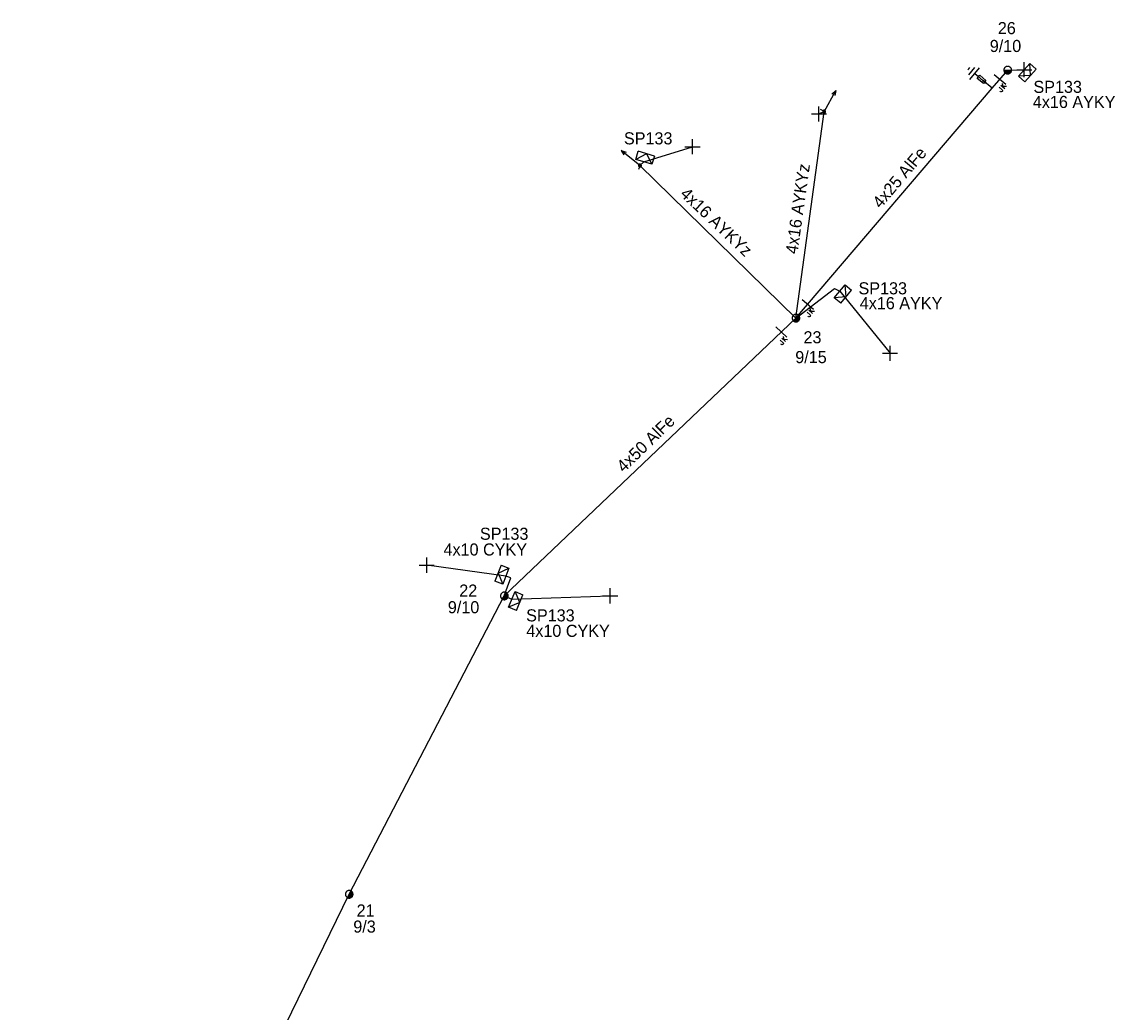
# Model space of a CAD drawing. Extents: x -748492 to -735633, y -1146251 to -1139940.
# Drawn here: x -736666.8 to -736576.3, y -1143308.2 to -1143226.2 of the extents above; entities that cross this region are included whole.
import ezdxf

# ---------------------------------------------------------------- set-up
doc = ezdxf.new("R2010")
doc.units = 0
for name, color, linetype in [('Vrstva 1', 7, 'Continuous'), ('Vrstva 12', 7, 'Continuous'), ('Vrstva 13', 7, 'Continuous'), ('Vrstva 14', 7, 'Continuous'), ('Vrstva 15', 7, 'Continuous'), ('Vrstva 16', 7, 'Continuous'), ('Vrstva 18', 7, 'Continuous'), ('Vrstva 2', 7, 'Continuous'), ('Vrstva 31', 7, 'Continuous'), ('Vrstva 33', 7, 'Continuous'), ('Vrstva 34', 7, 'Continuous'), ('Vrstva 52', 7, 'Continuous'), ('Vrstva 54', 7, 'Continuous'), ('Vrstva 55', 7, 'Continuous'), ('Vrstva 59', 7, 'Continuous'), ('Vrstva 9', 7, 'Continuous')]:
    doc.layers.add(name, color=color, linetype=linetype)

# ---------------------------------------------------------------- blocks, each defined once
blk = doc.blocks.new('NN440')
at = {"layer": 'Vrstva 2'}
for points in [[(0.63, 0), (0.63, 0.06), (0.62, 0.13), (0.6, 0.19), (0.58, 0.25), (0.55, 0.31), (0.51, 0.37), (0.47, 0.42), (0.42, 0.46), (0.37, 0.51), (0.32, 0.54), (0.26, 0.57), (0.2, 0.59), (0.13, 0.61), (0.07, 0.62), (0, 0.63), (-0.06, 0.62), (-0.13, 0.61), (-0.19, 0.59), (-0.26, 0.57), (-0.31, 0.54), (-0.37, 0.51), (-0.42, 0.46), (-0.47, 0.42), (-0.51, 0.37), (-0.54, 0.31), (-0.57, 0.25), (-0.6, 0.19), (-0.62, 0.13), (-0.63, 0.06), (-0.63, 0), (-0.63, -0.07), (-0.62, -0.14), (-0.6, -0.2), (-0.57, -0.26), (-0.54, -0.32), (-0.51, -0.37), (-0.47, -0.43), (-0.42, -0.47), (-0.37, -0.51), (-0.31, -0.55), (-0.26, -0.58), (-0.19, -0.6), (-0.13, -0.62), (-0.06, -0.63), (0, -0.63), (0.07, -0.63), (0.13, -0.62), (0.2, -0.6), (0.26, -0.58), (0.32, -0.55), (0.37, -0.51), (0.42, -0.47), (0.47, -0.43), (0.51, -0.37), (0.55, -0.32), (0.58, -0.26), (0.6, -0.2), (0.62, -0.14), (0.63, -0.07), (0.63, 0)], [(-0.63, 0), (0.63, 0)], [(-0.6, -0.18), (0.57, -0.18)], [(-0.51, -0.32), (0.5, -0.32)], [(-0.37, -0.47), (0.35, -0.47)]]:
    blk.add_lwpolyline(points, dxfattribs=at)
blk = doc.blocks.new('NN560')
at = {"layer": 'Vrstva 2'}
for points in [[(1.999, -0.001), (1.59, 0.141)], [(0, -0.001), (1.999, -0.001)], [(1.999, -0.001), (1.59, -0.134)]]:
    blk.add_lwpolyline(points, dxfattribs=at)
blk = doc.blocks.new('NN840')
at = {"layer": 'Vrstva 15'}
for points in [[(0.003, 0.619), (0.003, -0.631)], [(-0.745, -0.71), (-0.745, -0.66)], [(-0.73, -0.764), (-0.745, -0.71)], [(-0.657, -0.798), (-0.73, -0.764)], [(-0.627, -0.798), (-0.657, -0.798)], [(-0.558, -0.764), (-0.627, -0.798)], [(-0.538, -0.71), (-0.558, -0.764)], [(-0.538, -0.385), (-0.538, -0.71)], [(-0.332, -0.385), (-0.332, -0.798)], [(-0.332, -0.641), (-0.125, -0.385)], [(-0.263, -0.557), (-0.091, -0.798)]]:
    blk.add_lwpolyline(points, dxfattribs=at)
blk = doc.blocks.new('NN800')
at = {"layer": 'Vrstva 1'}
for points in [[(-0.442, 0.442), (0.442, -0.442)], [(-0.442, -0.442), (0.442, 0.442)]]:
    blk.add_lwpolyline(points, dxfattribs=at)
blk = doc.blocks.new('NN820')
at = {"layer": 'Vrstva 13'}
for points in [[(-0.003, 0.004), (-0.003, -1.049)], [(-0.165, -0.813), (0.165, -0.813)], [(-0.165, -1.473), (-0.165, -0.813)], [(0.165, -0.813), (0.165, -1.473)], [(0.165, -1.473), (-0.165, -1.473)], [(-0.003, -1.049), (-0.062, -0.926)], [(-0.003, -1.049), (0.057, -0.926)], [(-0.003, -1.473), (-0.003, -1.871)]]:
    blk.add_lwpolyline(points, dxfattribs=at)
blk = doc.blocks.new('NN630')
at = {"layer": 'Vrstva 9'}
for points in [[(-0.003, -0.7), (-0.703, 0)], [(-0.703, -0.7), (-0.703, 0), (0.697, 0), (0.697, -0.7)], [(-0.703, -0.7), (0.697, -0.7)], [(-0.003, -0.7), (0.697, 0)]]:
    blk.add_lwpolyline(points, dxfattribs=at)
blk = doc.blocks.new('NN810')
at = {"layer": 'Vrstva 14'}
for points in [[(0.004, -0.64), (0.004, -1.89)], [(0.629, -1.89), (-0.621, -1.89)], [(0.388, -2.2), (-0.399, -2.2)], [(0.004, -2.515), (-0.124, -2.515)], [(0.137, -2.515), (0.004, -2.515)]]:
    blk.add_lwpolyline(points, dxfattribs=at)
blk = doc.blocks.new('NN500')
at = {"layer": 'Vrstva 2'}
for points in [[(0, -0.24), (0.02, -0.23), (0.05, -0.23), (0.07, -0.22), (0.09, -0.22), (0.12, -0.2), (0.14, -0.19), (0.16, -0.18), (0.17, -0.16), (0.19, -0.14), (0.2, -0.12), (0.21, -0.1), (0.22, -0.07), (0.23, -0.05), (0.23, -0.02), (0.23, 0), (0.23, 0.02), (0.23, 0.05), (0.22, 0.07), (0.21, 0.1), (0.2, 0.12), (0.19, 0.14), (0.17, 0.16), (0.16, 0.17), (0.14, 0.19), (0.12, 0.2), (0.09, 0.21), (0.07, 0.22), (0.05, 0.23), (0.02, 0.23), (0, 0.23), (-0.03, 0.23), (-0.05, 0.23), (-0.07, 0.22), (-0.1, 0.21), (-0.12, 0.2), (-0.14, 0.19), (-0.16, 0.17), (-0.18, 0.16), (-0.19, 0.14), (-0.2, 0.12), (-0.22, 0.1), (-0.22, 0.07), (-0.23, 0.05), (-0.23, 0.02), (-0.24, 0), (-0.23, -0.02), (-0.23, -0.05), (-0.22, -0.07), (-0.22, -0.1), (-0.2, -0.12), (-0.19, -0.14), (-0.18, -0.16), (-0.16, -0.18), (-0.14, -0.19), (-0.12, -0.2), (-0.1, -0.22), (-0.07, -0.22), (-0.05, -0.23), (-0.03, -0.23), (0, -0.24)], [(0, -0.24), (0.02, -0.23), (0.05, -0.23), (0.07, -0.22), (0.09, -0.22), (0.12, -0.2), (0.14, -0.19), (0.16, -0.18), (0.17, -0.16), (0.19, -0.14), (0.2, -0.12), (0.21, -0.1), (0.22, -0.07), (0.23, -0.05), (0.23, -0.02), (0.23, 0), (0.23, 0.02), (0.23, 0.05), (0.22, 0.07), (0.21, 0.1), (0.2, 0.12), (0.19, 0.14), (0.17, 0.16), (0.16, 0.17), (0.14, 0.19), (0.12, 0.2), (0.09, 0.21), (0.07, 0.22), (0.05, 0.23), (0.02, 0.23), (0, 0.23), (-0.03, 0.23), (-0.05, 0.23), (-0.07, 0.22), (-0.1, 0.21), (-0.12, 0.2), (-0.14, 0.19), (-0.16, 0.17), (-0.18, 0.16), (-0.19, 0.14), (-0.2, 0.12), (-0.22, 0.1), (-0.22, 0.07), (-0.23, 0.05), (-0.23, 0.02), (-0.24, 0), (-0.23, -0.02), (-0.23, -0.05), (-0.22, -0.07), (-0.22, -0.1), (-0.2, -0.12), (-0.19, -0.14), (-0.18, -0.16), (-0.16, -0.18), (-0.14, -0.19), (-0.12, -0.2), (-0.1, -0.22), (-0.07, -0.22), (-0.05, -0.23), (-0.03, -0.23), (0, -0.24)], [(0, -0.21), (0.02, -0.2), (0.04, -0.2), (0.06, -0.2), (0.08, -0.19), (0.1, -0.18), (0.12, -0.17), (0.14, -0.15), (0.15, -0.14), (0.16, -0.12), (0.18, -0.1), (0.19, -0.08), (0.19, -0.06), (0.2, -0.04), (0.2, -0.02), (0.2, 0), (0.2, 0.02), (0.2, 0.04), (0.19, 0.06), (0.19, 0.08), (0.18, 0.1), (0.16, 0.12), (0.15, 0.14), (0.14, 0.15), (0.12, 0.17), (0.1, 0.18), (0.08, 0.19), (0.06, 0.19), (0.04, 0.2), (0.02, 0.2), (0, 0.2), (-0.02, 0.2), (-0.04, 0.2), (-0.06, 0.19), (-0.08, 0.19), (-0.1, 0.18), (-0.12, 0.17), (-0.14, 0.15), (-0.15, 0.14), (-0.17, 0.12), (-0.18, 0.1), (-0.19, 0.08), (-0.2, 0.06), (-0.2, 0.04), (-0.21, 0.02), (-0.21, 0), (-0.21, -0.02), (-0.2, -0.04), (-0.2, -0.06), (-0.19, -0.08), (-0.18, -0.1), (-0.17, -0.12), (-0.15, -0.14), (-0.14, -0.15), (-0.12, -0.17), (-0.1, -0.18), (-0.08, -0.19), (-0.06, -0.2), (-0.04, -0.2), (-0.02, -0.2), (0, -0.21)], [(0, -0.18), (0.02, -0.18), (0.04, -0.17), (0.05, -0.17), (0.07, -0.16), (0.09, -0.15), (0.1, -0.14), (0.12, -0.13), (0.13, -0.12), (0.14, -0.1), (0.15, -0.09), (0.16, -0.07), (0.17, -0.05), (0.17, -0.04), (0.17, -0.02), (0.17, 0), (0.17, 0.02), (0.17, 0.04), (0.17, 0.05), (0.16, 0.07), (0.15, 0.09), (0.14, 0.1), (0.13, 0.12), (0.12, 0.13), (0.1, 0.14), (0.09, 0.15), (0.07, 0.16), (0.05, 0.17), (0.04, 0.17), (0.02, 0.17), (0, 0.18), (-0.02, 0.17), (-0.04, 0.17), (-0.06, 0.17), (-0.07, 0.16), (-0.09, 0.15), (-0.1, 0.14), (-0.12, 0.13), (-0.13, 0.12), (-0.14, 0.1), (-0.15, 0.09), (-0.16, 0.07), (-0.17, 0.05), (-0.17, 0.04), (-0.18, 0.02), (-0.18, 0), (-0.18, -0.02), (-0.17, -0.04), (-0.17, -0.05), (-0.16, -0.07), (-0.15, -0.09), (-0.14, -0.1), (-0.13, -0.12), (-0.12, -0.13), (-0.1, -0.14), (-0.09, -0.15), (-0.07, -0.16), (-0.06, -0.17), (-0.04, -0.17), (-0.02, -0.18), (0, -0.18)], [(0, -0.15), (0.01, -0.15), (0.03, -0.14), (0.04, -0.14), (0.06, -0.13), (0.07, -0.13), (0.08, -0.12), (0.1, -0.11), (0.11, -0.1), (0.12, -0.09), (0.13, -0.07), (0.13, -0.06), (0.14, -0.05), (0.14, -0.03), (0.14, -0.02), (0.14, 0), (0.14, 0.01), (0.14, 0.03), (0.14, 0.04), (0.13, 0.06), (0.13, 0.07), (0.12, 0.09), (0.11, 0.1), (0.1, 0.11), (0.08, 0.12), (0.07, 0.13), (0.06, 0.13), (0.04, 0.14), (0.03, 0.14), (0.01, 0.14), (0, 0.15), (-0.02, 0.14), (-0.03, 0.14), (-0.05, 0.14), (-0.06, 0.13), (-0.07, 0.13), (-0.09, 0.12), (-0.1, 0.11), (-0.11, 0.1), (-0.12, 0.09), (-0.13, 0.07), (-0.13, 0.06), (-0.14, 0.04), (-0.14, 0.03), (-0.15, 0.01), (-0.15, 0), (-0.15, -0.02), (-0.14, -0.03), (-0.14, -0.05), (-0.13, -0.06), (-0.13, -0.07), (-0.12, -0.09), (-0.11, -0.1), (-0.1, -0.11), (-0.09, -0.12), (-0.07, -0.13), (-0.06, -0.13), (-0.05, -0.14), (-0.03, -0.14), (-0.02, -0.15), (0, -0.15)], [(0, -0.12), (0.01, -0.12), (0.02, -0.11), (0.03, -0.11), (0.05, -0.11), (0.06, -0.1), (0.07, -0.09), (0.08, -0.09), (0.09, -0.08), (0.09, -0.07), (0.1, -0.06), (0.11, -0.05), (0.11, -0.04), (0.11, -0.02), (0.11, -0.01), (0.12, 0), (0.11, 0.01), (0.11, 0.02), (0.11, 0.04), (0.11, 0.05), (0.1, 0.06), (0.09, 0.07), (0.09, 0.08), (0.08, 0.09), (0.07, 0.09), (0.06, 0.1), (0.05, 0.11), (0.03, 0.11), (0.02, 0.11), (0.01, 0.12), (0, 0.12), (-0.01, 0.12), (-0.03, 0.11), (-0.04, 0.11), (-0.05, 0.11), (-0.06, 0.1), (-0.07, 0.09), (-0.08, 0.09), (-0.09, 0.08), (-0.1, 0.07), (-0.1, 0.06), (-0.11, 0.05), (-0.11, 0.04), (-0.12, 0.02), (-0.12, 0.01), (-0.12, 0), (-0.12, -0.01), (-0.12, -0.02), (-0.11, -0.04), (-0.11, -0.05), (-0.1, -0.06), (-0.1, -0.07), (-0.09, -0.08), (-0.08, -0.09), (-0.07, -0.09), (-0.06, -0.1), (-0.05, -0.11), (-0.04, -0.11), (-0.03, -0.11), (-0.01, -0.12), (0, -0.12)], [(0, -0.09), (0.01, -0.09), (0.02, -0.09), (0.03, -0.08), (0.03, -0.08), (0.04, -0.08), (0.05, -0.07), (0.06, -0.07), (0.06, -0.06), (0.07, -0.05), (0.07, -0.04), (0.08, -0.04), (0.08, -0.03), (0.08, -0.02), (0.09, -0.01), (0.09, 0), (0.09, 0.01), (0.08, 0.02), (0.08, 0.03), (0.08, 0.03), (0.07, 0.04), (0.07, 0.05), (0.06, 0.06), (0.06, 0.06), (0.05, 0.07), (0.04, 0.07), (0.03, 0.08), (0.03, 0.08), (0.02, 0.08), (0.01, 0.09), (0, 0.09), (-0.01, 0.09), (-0.02, 0.08), (-0.03, 0.08), (-0.04, 0.08), (-0.04, 0.07), (-0.05, 0.07), (-0.06, 0.06), (-0.07, 0.06), (-0.07, 0.05), (-0.08, 0.04), (-0.08, 0.03), (-0.08, 0.03), (-0.09, 0.02), (-0.09, 0.01), (-0.09, 0), (-0.09, -0.01), (-0.09, -0.02), (-0.08, -0.03), (-0.08, -0.04), (-0.08, -0.04), (-0.07, -0.05), (-0.07, -0.06), (-0.06, -0.07), (-0.05, -0.07), (-0.04, -0.08), (-0.04, -0.08), (-0.03, -0.08), (-0.02, -0.09), (-0.01, -0.09), (0, -0.09)], [(0, -0.06), (0, -0.06), (0.01, -0.06), (0.02, -0.05), (0.02, -0.05), (0.03, -0.05), (0.03, -0.05), (0.04, -0.04), (0.04, -0.04), (0.05, -0.03), (0.05, -0.03), (0.05, -0.02), (0.05, -0.02), (0.05, -0.01), (0.06, -0.01), (0.06, 0), (0.06, 0.01), (0.05, 0.01), (0.05, 0.02), (0.05, 0.02), (0.05, 0.03), (0.05, 0.03), (0.04, 0.04), (0.04, 0.04), (0.03, 0.05), (0.03, 0.05), (0.02, 0.05), (0.02, 0.05), (0.01, 0.06), (0, 0.06), (0, 0.06), (-0.01, 0.06), (-0.01, 0.06), (-0.02, 0.05), (-0.02, 0.05), (-0.03, 0.05), (-0.03, 0.05), (-0.04, 0.04), (-0.04, 0.04), (-0.05, 0.03), (-0.05, 0.03), (-0.05, 0.02), (-0.06, 0.02), (-0.06, 0.01), (-0.06, 0.01), (-0.06, 0), (-0.06, -0.01), (-0.06, -0.01), (-0.06, -0.02), (-0.05, -0.02), (-0.05, -0.03), (-0.05, -0.03), (-0.04, -0.04), (-0.04, -0.04), (-0.03, -0.05), (-0.03, -0.05), (-0.02, -0.05), (-0.02, -0.05), (-0.01, -0.06), (-0.01, -0.06), (0, -0.06)], [(0, -0.03), (0, -0.03), (0, -0.03), (0.01, -0.03), (0.01, -0.03), (0.01, -0.02), (0.02, -0.02), (0.02, -0.02), (0.02, -0.02), (0.02, -0.02), (0.02, -0.01), (0.02, -0.01), (0.03, -0.01), (0.03, -0.01), (0.03, 0), (0.03, 0), (0.03, 0), (0.03, 0.01), (0.03, 0.01), (0.02, 0.01), (0.02, 0.01), (0.02, 0.02), (0.02, 0.02), (0.02, 0.02), (0.02, 0.02), (0.01, 0.02), (0.01, 0.02), (0.01, 0.03), (0, 0.03), (0, 0.03), (0, 0.03), (0, 0.03), (-0.01, 0.03), (-0.01, 0.03), (-0.01, 0.02), (-0.02, 0.02), (-0.02, 0.02), (-0.02, 0.02), (-0.02, 0.02), (-0.02, 0.02), (-0.03, 0.01), (-0.03, 0.01), (-0.03, 0.01), (-0.03, 0.01), (-0.03, 0), (-0.03, 0), (-0.03, 0), (-0.03, -0.01), (-0.03, -0.01), (-0.03, -0.01), (-0.03, -0.01), (-0.02, -0.02), (-0.02, -0.02), (-0.02, -0.02), (-0.02, -0.02), (-0.02, -0.02), (-0.01, -0.03), (-0.01, -0.03), (-0.01, -0.03), (0, -0.03), (0, -0.03)], [(0.23, 0), (0.7, 0)]]:
    blk.add_lwpolyline(points, dxfattribs=at)

msp = doc.modelspace()

# ---------------------------------------------------------------- linework, layer by layer
at = {"layer": 'Vrstva 1'}
for points in [[(-736602.75, -1143250.75), (-736586.505, -1143231.734), (-736585.22, -1143230.23)], [(-736666.824, -1143349.503), (-736656.488, -1143331.652), (-736652.92, -1143325.49), (-736639.73, -1143298.43), (-736626.89, -1143273.74), (-736602.75, -1143250.75)]]:
    msp.add_lwpolyline(points, dxfattribs=at)
at = {"layer": 'Vrstva 52'}
for points in [[(-736585.22, -1143230.23), (-736583.85, -1143230.2)], [(-736602.75, -1143250.75), (-736599.57, -1143248.31), (-736599.13, -1143248.53)], [(-736626.89, -1143273.74), (-736626.35, -1143272.24), (-736626.76, -1143272.11)], [(-736626.89, -1143273.74), (-736626.26, -1143274.016)]]:
    msp.add_lwpolyline(points, dxfattribs=at)
at = {"layer": 'Vrstva 54'}
for points in [[(-736602.75, -1143250.75), (-736600.41, -1143233.67), (-736600.849, -1143233.856)], [(-736602.75, -1143250.75), (-736615.66, -1143238.13), (-736615.34, -1143237.82)]]:
    msp.add_lwpolyline(points, dxfattribs=at)
at = {"layer": 'Vrstva 59'}
for points in [[(-736615.34, -1143237.82), (-736611.309, -1143236.569)], [(-736599.13, -1143248.53), (-736594.962, -1143253.664)], [(-736626.76, -1143272.11), (-736633.309, -1143271.194)], [(-736626.26, -1143274.016), (-736618.13, -1143273.738)]]:
    msp.add_lwpolyline(points, dxfattribs=at)

# ---------------------------------------------------------------- block references
at = {"layer": 'Vrstva 13', "xscale": 0.5, "yscale": 0.5}
msp.add_blockref('NN440', (-736585.22, -1143230.23), dxfattribs=at)
at = {"layer": 'Vrstva 13'}
for p, rotation in [((-736600.41, -1143233.67), 61.27106395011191), ((-736615.66, -1143238.13), 141.0021753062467)]:
    msp.add_blockref('NN560', p, dxfattribs=dict(at, rotation=rotation))
for name, p, xscale, yscale, rotation in [('NN500', (-736600.41, -1143233.67), 0.49999999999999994, 0.5, 150.2133233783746), ('NN500', (-736615.66, -1143238.13), 0.5, 0.5, -108.2295697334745), ('NN440', (-736602.75, -1143250.75), 0.5, 0.5, 47.178786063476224), ('NN440', (-736626.89, -1143273.74), 0.49999999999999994, 0.5000000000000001, 56.08497414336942), ('NN440', (-736639.73, -1143298.43), 0.5000000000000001, 0.4999999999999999, 62.46039670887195)]:
    msp.add_blockref(name, p, dxfattribs=dict(at, xscale=xscale, yscale=yscale, rotation=rotation))
at = {"layer": 'Vrstva 15', "rotation": -130.11100570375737}
msp.add_blockref('NN810', (-736586.505, -1143231.734), dxfattribs=at)
at = {"layer": 'Vrstva 16', "rotation": -130.11100556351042}
msp.add_blockref('NN820', (-736586.505, -1143231.734), dxfattribs=at)
at = {"layer": 'Vrstva 18'}
for p, rotation in [((-736585.868, -1143230.988), 49.88899429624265), ((-736601.773, -1143249.607), 49.88899434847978), ((-736603.969, -1143251.911), 47.146316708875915)]:
    msp.add_blockref('NN840', p, dxfattribs=dict(at, rotation=rotation))
at = {"layer": 'Vrstva 31'}
for p, rotation in [((-736583.85, -1143230.2), 48.5008638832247), ((-736615.34, -1143237.82), 162.91427752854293), ((-736599.13, -1143248.53), 50.15110098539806), ((-736626.76, -1143272.11), -111.14252546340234), ((-736626.26, -1143274.016), 67.2558879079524)]:
    msp.add_blockref('NN630', p, dxfattribs=dict(at, rotation=rotation))
at = {"layer": 'Vrstva 34'}
for p, rotation in [((-736583.85, -1143230.2), 45), ((-736600.849, -1143233.856), 45), ((-736611.309, -1143236.568), 45), ((-736594.962, -1143253.664), 45), ((-736633.309, -1143271.194), 44.99999995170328), ((-736618.13, -1143273.738), 45.00000009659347)]:
    msp.add_blockref('NN800', p, dxfattribs=dict(at, rotation=rotation))

# ---------------------------------------------------------------- texts
at = {"layer": 'Vrstva 12'}
for s, p in [('9/10', (-736586.705, -1143228.733)), ('9/15', (-736602.805, -1143254.479)), ('9/10', (-736631.563, -1143275.177)), ('9/3', (-736639.389, -1143301.605))]:
    msp.add_text(s, height=1, dxfattribs=at).set_placement(p)
at = {"layer": 'Vrstva 14'}
for s, p in [('26', (-736586.041, -1143227.254)), ('23', (-736602.123, -1143252.838)), ('22', (-736630.617, -1143273.796)), ('21', (-736639.114, -1143300.272))]:
    msp.add_text(s, height=1, dxfattribs=at).set_placement(p)
at = {"layer": 'Vrstva 2'}
for s, rotation, p in [('4x25 AlFe', 49.889, (-736595.74, -1143241.737)), ('4x50 AlFe', 44.178, (-736617.001, -1143263.578))]:
    msp.add_text(s, height=1, rotation=rotation, dxfattribs=at).set_placement(p)
at = {"layer": 'Vrstva 33'}
for p in [(-736583.092, -1143232.117), (-736616.99, -1143236.376), (-736597.571, -1143248.787), (-736628.91, -1143269.097), (-736625.082, -1143275.851)]:
    msp.add_text('SP133', height=1, dxfattribs=at).set_placement(p)
at = {"layer": 'Vrstva 54'}
msp.add_text('4x16 AYKY', height=1, rotation=359.952, dxfattribs=at).set_placement((-736583.139, -1143233.363))
for s, p in [('4x16 AYKY', (-736597.467, -1143250.013)), ('4x10 CYKY', (-736631.921, -1143270.4)), ('4x10 CYKY', (-736625.07, -1143277.13))]:
    msp.add_text(s, height=1, dxfattribs=at).set_placement(p)
at = {"layer": 'Vrstva 55'}
for rotation, p in [(81.973, (-736602.631, -1143245.493)), (316.509, (-736612.405, -1143240.567))]:
    msp.add_text('4x16 AYKYz', height=1, rotation=rotation, dxfattribs=at).set_placement(p)

doc.saveas('drawing.dxf')
